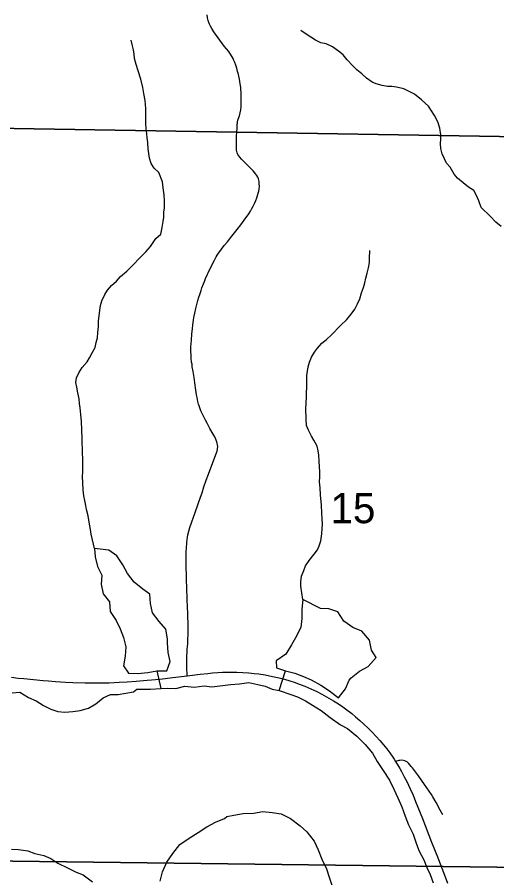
# Model space of a CAD drawing. Extents: x 0 to 34, y 0 to 22.
# Drawn here: x 21.275 to 21.94, y 16.628 to 17.822 of the extents above; entities that cross this region are included whole.
import ezdxf

# ---------------------------------------------------------------- set-up
doc = ezdxf.new("R2010")
doc.units = 0
for name, color, linetype in [('GM_X_Corporation', 7, 'Continuous'), ('GM_X_Major_Lake', 7, 'Continuous'), ('GM_X_Minor_River', 7, 'Continuous'), ('GM_X_Section_Text', 7, 'Continuous'), ('GM_X_Township_Road', 7, 'Continuous'), ('GM_X_US_Route', 7, 'Continuous')]:
    doc.layers.add(name, color=color, linetype=linetype)

msp = doc.modelspace()

# ---------------------------------------------------------------- linework, layer by layer
at = {"layer": 'GM_X_Corporation'}
for points in [[(21.2582, 18.6819), (22.2749, 18.6656), (22.2529, 17.6514), (21.2422, 17.6682)], [(22.2529, 17.6514), (22.2392, 16.6385), (21.2309, 16.6512), (21.2422, 17.6682)], [(21.2309, 16.6512), (22.2392, 16.6385), (22.2224, 15.6282), (21.2159, 15.6439)]]:
    msp.add_lwpolyline(points, close=True, dxfattribs=at)
at = {"layer": 'GM_X_Major_Lake'}
for points in [[(21.4361, 16.8856), (21.4407, 16.8893), (21.4502, 16.8891), (21.4601, 16.8892), (21.4741, 16.8901), (21.4839, 16.8905), (21.4949, 16.8903), (21.5074, 16.8934), (21.5207, 16.8921), (21.5343, 16.8941), (21.5449, 16.8927), (21.5563, 16.8939), (21.571, 16.896), (21.5835, 16.8969), (21.5964, 16.8985), (21.6089, 16.896), (21.6188, 16.8934), (21.6287, 16.8893), (21.6385, 16.8876), (21.6545, 16.882), (21.664, 16.8787), (21.6751, 16.8731), (21.6846, 16.8672), (21.6968, 16.8597), (21.709, 16.85), (21.7235, 16.8399), (21.7334, 16.8347), (21.746, 16.8242), (21.7579, 16.8125), (21.7678, 16.8005), (21.7744, 16.7888), (21.7828, 16.7764), (21.7913, 16.7628), (21.7975, 16.7507), (21.8029, 16.7383), (21.8087, 16.7262), (21.8134, 16.713), (21.818, 16.7009), (21.8242, 16.6881), (21.8289, 16.6744), (21.8328, 16.6646), (21.839, 16.6522), (21.8432, 16.642), (21.8479, 16.6322), (21.8521, 16.6204)], [(21.268, 16.8842), (21.2786, 16.885), (21.2907, 16.8778), (21.3013, 16.8729), (21.3115, 16.8668), (21.3214, 16.8615), (21.3312, 16.8581), (21.3411, 16.8574), (21.352, 16.8585), (21.3623, 16.8597), (21.374, 16.8631), (21.3842, 16.8688), (21.3944, 16.8772), (21.4043, 16.8817), (21.4149, 16.8817), (21.4255, 16.8836), (21.4361, 16.8856)], [(21.5626, 16.7097), (21.5656, 16.7124), (21.5754, 16.7144), (21.5883, 16.7168), (21.6027, 16.7173), (21.6159, 16.7197), (21.6288, 16.7183), (21.6413, 16.7162), (21.6543, 16.7098), (21.6673, 16.6997), (21.6768, 16.6911), (21.6868, 16.6783), (21.6926, 16.6662), (21.6976, 16.6534), (21.7042, 16.6398), (21.7077, 16.6285), (21.712, 16.616)], [(21.4732, 16.6227), (21.4765, 16.6356), (21.4825, 16.6493), (21.4911, 16.6612), (21.5004, 16.6738), (21.5136, 16.6826), (21.526, 16.6903), (21.5381, 16.6984), (21.5501, 16.7046), (21.5626, 16.7097)], [(21.2671, 16.6673), (21.2766, 16.667), (21.2898, 16.6648), (21.2994, 16.6611), (21.3119, 16.6586), (21.3218, 16.6545), (21.3313, 16.6478), (21.3446, 16.6411), (21.3568, 16.6355), (21.3663, 16.6315), (21.3793, 16.6221)]]:
    msp.add_lwpolyline(points, dxfattribs=at)
at = {"layer": 'GM_X_Minor_River'}
for p, q in [((21.4689, 16.9147), (21.4741, 16.8901)), ((21.6385, 16.8876), (21.6474, 16.9149))]:
    msp.add_line(p, q, dxfattribs=at)
for points in [[(21.7674, 17.7318), (21.7594, 17.7374), (21.7532, 17.7434), (21.7463, 17.749), (21.7406, 17.7543), (21.7325, 17.7629), (21.7271, 17.7697), (21.7206, 17.7749), (21.7122, 17.7808), (21.7034, 17.7849), (21.6962, 17.7863), (21.6886, 17.79), (21.6825, 17.7941), (21.6744, 17.7993), (21.6683, 17.8034)], [(21.382, 17.0844), (21.3775, 17.1043), (21.3766, 17.1108), (21.375, 17.121), (21.3733, 17.1298), (21.3713, 17.1385), (21.3701, 17.1442), (21.3688, 17.151), (21.3676, 17.1575), (21.3664, 17.1662), (21.3658, 17.1757), (21.3657, 17.1845), (21.366, 17.1909), (21.3659, 17.2008), (21.3661, 17.2092), (21.3656, 17.2172), (21.3653, 17.237), (21.3648, 17.2492), (21.3642, 17.2606), (21.3633, 17.2705), (21.3624, 17.28), (21.3616, 17.286), (21.3611, 17.2925), (21.3591, 17.3005), (21.3575, 17.3084), (21.3562, 17.3149), (21.3573, 17.3214), (21.3606, 17.3283), (21.365, 17.3356), (21.3721, 17.3437), (21.3751, 17.3494), (21.3791, 17.3563), (21.3832, 17.3636), (21.3846, 17.3705), (21.3864, 17.377), (21.387, 17.3842), (21.3877, 17.3926), (21.3879, 17.4006), (21.3886, 17.4075), (21.3896, 17.4155), (21.3907, 17.422), (21.3925, 17.4281), (21.3965, 17.4373), (21.4002, 17.443), (21.4058, 17.4496), (21.4125, 17.4558), (21.4181, 17.462), (21.4271, 17.4693), (21.4532, 17.4964), (21.4599, 17.5037), (21.4673, 17.5149), (21.474, 17.5207), (21.4762, 17.5302), (21.4776, 17.5386), (21.4782, 17.5443), (21.4785, 17.5516), (21.4792, 17.5573), (21.4794, 17.5672), (21.4789, 17.5756), (21.4776, 17.5851), (21.4764, 17.5934), (21.4716, 17.6063), (21.4651, 17.6123), (21.4609, 17.619), (21.4585, 17.6262), (21.4576, 17.6327), (21.4568, 17.6395), (21.4563, 17.6479), (21.4554, 17.6544), (21.4546, 17.6601), (21.4537, 17.6673), (21.4536, 17.6741), (21.4533, 17.6954), (21.4524, 17.7065), (21.4507, 17.7159), (21.4491, 17.7243), (21.4463, 17.736), (21.4427, 17.7474), (21.4399, 17.7565), (21.4379, 17.7648), (21.4371, 17.7705), (21.4362, 17.7766), (21.4346, 17.7842), (21.433, 17.7899)], [(21.9464, 17.5313), (21.9391, 17.5373), (21.931, 17.546), (21.9187, 17.5579), (21.9156, 17.567), (21.9117, 17.5753), (21.9086, 17.5814), (21.9009, 17.5862), (21.8936, 17.5922), (21.886, 17.5985), (21.8813, 17.6042), (21.8755, 17.614), (21.8705, 17.6196), (21.8678, 17.6253), (21.8643, 17.6325), (21.8627, 17.6397), (21.8622, 17.6461), (21.8628, 17.653), (21.8628, 17.6587), (21.8611, 17.6682), (21.8583, 17.6769), (21.8537, 17.6856), (21.8498, 17.692), (21.8455, 17.6984), (21.8359, 17.7074), (21.8263, 17.7152), (21.8199, 17.7182), (21.8115, 17.7226), (21.8012, 17.7251), (21.7948, 17.7258), (21.7887, 17.7257), (21.7811, 17.7271), (21.7731, 17.7293), (21.7674, 17.7318)], [(21.6714, 17.0138), (21.6685, 17.0323), (21.6685, 17.0384), (21.6695, 17.046), (21.6728, 17.0541), (21.675, 17.0606), (21.6801, 17.0679), (21.6868, 17.0767), (21.6917, 17.0825), (21.6939, 17.0882), (21.6964, 17.0951), (21.6978, 17.1047), (21.6981, 17.1123), (21.6983, 17.1184), (21.6982, 17.126), (21.6977, 17.1336), (21.6972, 17.1446), (21.6959, 17.1591), (21.6953, 17.1686), (21.6945, 17.1773), (21.6947, 17.1842), (21.6946, 17.1906), (21.6937, 17.2059), (21.6932, 17.2142), (21.6927, 17.2199), (21.6911, 17.2268), (21.6864, 17.2351), (21.6833, 17.2407), (21.679, 17.249), (21.6763, 17.2555), (21.6758, 17.2642), (21.6756, 17.2794), (21.6759, 17.2855), (21.6761, 17.2962), (21.677, 17.3133), (21.6768, 17.3247), (21.6775, 17.3305), (21.6785, 17.3366), (21.6807, 17.3434), (21.6832, 17.3499), (21.6873, 17.3569), (21.6914, 17.3626), (21.6977, 17.3696), (21.7041, 17.3746), (21.7112, 17.3812), (21.7235, 17.394), (21.7321, 17.4025), (21.7384, 17.4098), (21.7432, 17.4167), (21.7469, 17.424), (21.7502, 17.4313), (21.7527, 17.4393), (21.7553, 17.4466), (21.7571, 17.4535), (21.7585, 17.46), (21.7607, 17.4668), (21.7621, 17.4741), (21.7635, 17.4817), (21.7637, 17.4897), (21.764, 17.4958), (21.764, 17.4982)], [(21.382, 17.0844), (21.3829, 17.0731), (21.3864, 17.0595), (21.3926, 17.0474), (21.3916, 17.0349), (21.3944, 17.0216), (21.4032, 17.0103), (21.4041, 16.9971), (21.4122, 16.9846), (21.418, 16.9729), (21.4223, 16.9608), (21.4258, 16.948), (21.4248, 16.9351), (21.4222, 16.9218), (21.4292, 16.9116), (21.4424, 16.911), (21.4561, 16.9123), (21.4689, 16.9147), (21.4826, 16.9148), (21.487, 16.9277), (21.4846, 16.9402), (21.4837, 16.9535)], [(21.4837, 16.9535), (21.4833, 16.9592), (21.4812, 16.9724), (21.4717, 16.9833), (21.4625, 16.9954), (21.4597, 17.0082), (21.4588, 17.0211), (21.4493, 17.0282), (21.437, 17.038), (21.4278, 17.05), (21.4213, 17.0621), (21.4132, 17.0745), (21.4021, 17.0824), (21.382, 17.0844)], [(21.6714, 17.0138), (21.6697, 17.0005), (21.6698, 16.9872), (21.6684, 16.9751), (21.6609, 16.9606), (21.6557, 16.9507), (21.6475, 16.9381), (21.6344, 16.9288), (21.6345, 16.919), (21.6474, 16.9149), (21.6599, 16.9117), (21.6721, 16.9069), (21.6827, 16.9024), (21.6961, 16.895), (21.7083, 16.8871), (21.7205, 16.8774), (21.7302, 16.8896), (21.7354, 16.9018)], [(21.7354, 16.9018), (21.7384, 16.9049), (21.7497, 16.9141), (21.7617, 16.921), (21.773, 16.9333), (21.7664, 16.9435), (21.7637, 16.9575), (21.7533, 16.9699), (21.7404, 16.975), (21.7282, 16.9836), (21.7197, 16.9965), (21.7075, 17.0009), (21.6958, 17.0015), (21.6714, 17.0138)]]:
    msp.add_lwpolyline(points, dxfattribs=at)
at = {"layer": 'GM_X_Township_Road'}
for points in [[(21.5108, 16.9078), (21.5105, 16.9198), (21.5104, 16.9344), (21.5106, 16.942), (21.5108, 16.9451), (21.5111, 16.9479), (21.5115, 16.9528), (21.5118, 16.9566), (21.5119, 16.9599), (21.512, 16.9636), (21.5121, 16.9696), (21.5122, 16.9757), (21.5121, 16.9824), (21.5119, 16.9884), (21.5117, 16.9953), (21.5113, 17.0028), (21.5108, 17.0145), (21.5102, 17.0296), (21.5099, 17.0413), (21.5097, 17.0485), (21.5094, 17.0571), (21.5096, 17.0809), (21.5097, 17.0847), (21.5098, 17.0869), (21.5101, 17.0904), (21.5104, 17.0936), (21.5108, 17.0967), (21.5114, 17.1004), (21.5119, 17.1033), (21.5132, 17.1088), (21.5146, 17.1135), (21.5172, 17.1215), (21.5219, 17.1346), (21.5293, 17.1558), (21.5315, 17.162), (21.5341, 17.17), (21.5373, 17.1792), (21.5404, 17.1876), (21.5507, 17.2149), (21.5515, 17.2174), (21.5522, 17.2198), (21.5527, 17.223), (21.5531, 17.2259), (21.5529, 17.2283), (21.5526, 17.2304), (21.5519, 17.2328), (21.5511, 17.2351), (21.549, 17.2394), (21.5469, 17.2433), (21.5424, 17.2512), (21.5385, 17.2583), (21.536, 17.2628), (21.532, 17.2709), (21.5299, 17.2755), (21.5281, 17.2797), (21.5272, 17.2824), (21.5265, 17.2848), (21.5255, 17.2885), (21.525, 17.2914), (21.5245, 17.294), (21.5239, 17.2977), (21.523, 17.3041), (21.5215, 17.3143), (21.5203, 17.322), (21.519, 17.3303), (21.5179, 17.3367), (21.5175, 17.3403), (21.517, 17.3433), (21.5165, 17.3486), (21.5161, 17.3533), (21.5159, 17.3573), (21.516, 17.3646), (21.5166, 17.3736), (21.5174, 17.3826), (21.5181, 17.3893), (21.5187, 17.3949), (21.5196, 17.4017), (21.5202, 17.4052), (21.5213, 17.4114), (21.5227, 17.4175), (21.5242, 17.4233), (21.5255, 17.4286), (21.5269, 17.4334), (21.5281, 17.4373), (21.53, 17.4427), (21.5313, 17.4462), (21.5335, 17.452), (21.5347, 17.4553), (21.5364, 17.4595), (21.5388, 17.4654), (21.5398, 17.4674), (21.5429, 17.474), (21.5486, 17.4848), (21.551, 17.4894), (21.5523, 17.4917), (21.5533, 17.493), (21.5585, 17.5002), (21.5622, 17.5049), (21.5666, 17.5103), (21.5696, 17.514), (21.5728, 17.5181), (21.5765, 17.5229), (21.5801, 17.5274), (21.585, 17.5339), (21.5899, 17.5404), (21.5963, 17.5493), (21.5985, 17.5529), (21.6007, 17.5565), (21.6024, 17.5597), (21.6043, 17.5636), (21.6061, 17.5676), (21.6074, 17.5713), (21.6094, 17.5778), (21.61, 17.5804), (21.6106, 17.5837), (21.6109, 17.5873), (21.6108, 17.5908), (21.6105, 17.5939), (21.6102, 17.5956), (21.6097, 17.5975), (21.6087, 17.5999), (21.6074, 17.6022), (21.6062, 17.6041), (21.6044, 17.6064), (21.6025, 17.6087), (21.6007, 17.6105), (21.5972, 17.6139), (21.5929, 17.6181), (21.586, 17.6251), (21.5837, 17.6275), (21.5823, 17.6295), (21.5811, 17.6314), (21.5802, 17.6336), (21.5796, 17.6355), (21.5792, 17.6376), (21.5792, 17.6388), (21.5792, 17.6462), (21.5793, 17.6507), (21.5794, 17.6571), (21.5798, 17.6622), (21.58, 17.6677), (21.5801, 17.6706), (21.5803, 17.6734), (21.5804, 17.6749), (21.5807, 17.6768), (21.5812, 17.6789), (21.5816, 17.6805), (21.5832, 17.6853), (21.5841, 17.6893), (21.585, 17.6936), (21.5855, 17.698), (21.5857, 17.7004), (21.5858, 17.7027), (21.5858, 17.718), (21.5854, 17.7213), (21.585, 17.7243), (21.5843, 17.7297), (21.5832, 17.736), (21.5813, 17.7444), (21.5808, 17.7468), (21.5803, 17.7489), (21.5795, 17.7513), (21.5782, 17.7552), (21.5769, 17.7589), (21.5757, 17.7617), (21.5744, 17.7646), (21.5731, 17.767), (21.57, 17.7721), (21.5684, 17.7743), (21.562, 17.782), (21.5596, 17.7852), (21.5502, 17.7983), (21.5479, 17.8018), (21.5449, 17.8063), (21.5431, 17.8094), (21.5416, 17.8121), (21.5406, 17.8145), (21.5397, 17.8175), (21.5389, 17.8213), (21.5386, 17.8251)], [(21.8654, 16.7148), (21.8619, 16.7215), (21.8563, 16.7321), (21.8518, 16.7399), (21.8497, 16.7432), (21.84, 16.7571), (21.8315, 16.7691), (21.8234, 16.7801), (21.8217, 16.7822), (21.8199, 16.7844), (21.8177, 16.7866), (21.8164, 16.7879), (21.8148, 16.7889), (21.8128, 16.7898), (21.8107, 16.7904), (21.8087, 16.7907), (21.8057, 16.7905), (21.8042, 16.7902), (21.7999, 16.789)]]:
    msp.add_lwpolyline(points, dxfattribs=at)
at = {"layer": 'GM_X_US_Route'}
msp.add_lwpolyline([(21.2672, 16.9061), (21.2765, 16.9048), (21.284, 16.904), (21.3111, 16.9013), (21.3183, 16.9007), (21.328, 16.8999), (21.342, 16.899), (21.3523, 16.8986), (21.3692, 16.8981), (21.3883, 16.898), (21.4025, 16.8983), (21.4162, 16.8989), (21.4274, 16.8994), (21.4401, 16.9003), (21.4552, 16.9016), (21.4727, 16.9034), (21.4908, 16.9054), (21.5108, 16.9078), (21.5288, 16.91), (21.5393, 16.9111), (21.5459, 16.9118), (21.5531, 16.9123), (21.56, 16.9128), (21.5661, 16.9131), (21.5727, 16.9131), (21.5797, 16.9131), (21.5879, 16.9126), (21.5963, 16.912), (21.6036, 16.9112), (21.6104, 16.9104), (21.619, 16.9091), (21.629, 16.907), (21.6384, 16.905), (21.6456, 16.9031), (21.6533, 16.9008), (21.6594, 16.8988), (21.6675, 16.896), (21.6739, 16.8935), (21.6822, 16.8898), (21.6906, 16.8859), (21.6976, 16.8824), (21.7074, 16.877), (21.7138, 16.8732), (21.7207, 16.8688), (21.7269, 16.8646), (21.7324, 16.8606), (21.7391, 16.8554), (21.7444, 16.8511), (21.7503, 16.846), (21.756, 16.8409), (21.7617, 16.8352), (21.7668, 16.8299), (21.7728, 16.8237), (21.7781, 16.818), (21.7832, 16.8122), (21.7877, 16.8065), (21.7917, 16.801), (21.7961, 16.7948), (21.7979, 16.7921), (21.7999, 16.789), (21.8057, 16.7794), (21.8083, 16.7749), (21.812, 16.7676), (21.8154, 16.761), (21.8202, 16.7511), (21.8242, 16.742), (21.8277, 16.7332), (21.8371, 16.7099), (21.8499, 16.6769), (21.857, 16.6589), (21.8686, 16.6288), (21.872, 16.6202)], dxfattribs=at)

# ---------------------------------------------------------------- texts
at = {"layer": 'GM_X_Section_Text'}
msp.add_text('15', height=0.04186, rotation=0, dxfattribs=at).set_placement((21.7096, 17.1197))

doc.saveas('drawing.dxf')
